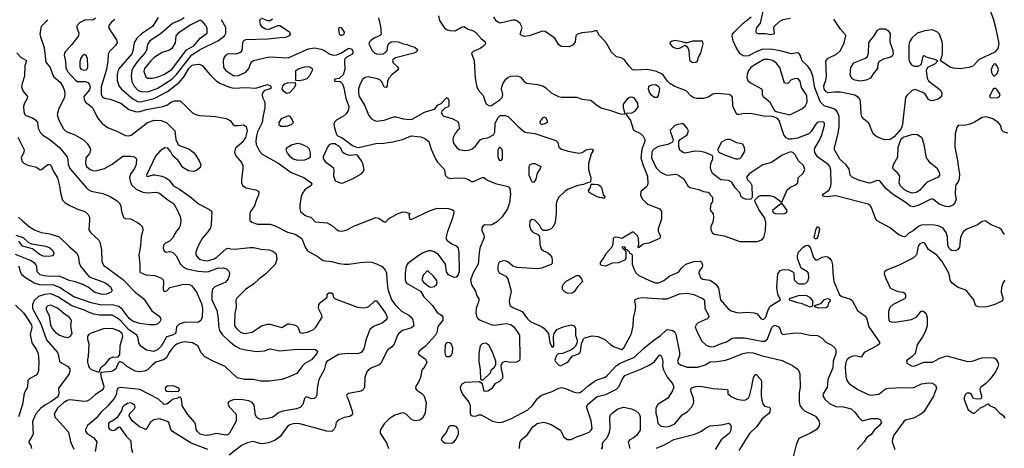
# Model space of a CAD drawing. Extents: x 1173029 to 1307123, y 522559 to 678521.
# Tile 402 of 623: x 1280440 to 1290715, y 574867 to 579335. Entities that reach past the tile are written whole.
import ezdxf

# ---------------------------------------------------------------- set-up
doc = ezdxf.new("R2010")
doc.units = 0

msp = doc.modelspace()

# ---------------------------------------------------------------- linework, layer by layer
at = {"layer": '0CON10XD'}
for points in [[(1288485, 579349), (1288405, 579332), (1288369, 579315), (1288312, 579265), (1288306, 579245), (1288314, 579196), (1288305, 579184), (1288275, 579176), (1288228, 579188), (1288145, 579187), (1288132, 579192), (1288126, 579206), (1288129, 579245), (1288171, 579299), (1288207, 579455)], [(1290571, 579425), (1290603, 579333), (1290624, 579255), (1290657, 579087), (1290647, 579035), (1290617, 578995), (1290451, 578919), (1290385, 578852), (1290344, 578836), (1290255, 578823), (1290185, 578829), (1290149, 578839), (1290048, 578905), (1290069, 578975), (1290070, 579075), (1290066, 579105), (1290040, 579185), (1290016, 579206), (1289965, 579229), (1289885, 579220), (1289804, 579195), (1289749, 579141), (1289725, 579105), (1289719, 579075), (1289720, 578925), (1289725, 578895), (1289745, 578865), (1289775, 578850), (1289811, 578849), (1289834, 578856), (1289850, 578875), (1289868, 578955), (1289875, 578962), (1289906, 578946), (1289988, 578925), (1290022, 578905), (1289993, 578875), (1289913, 578835), (1289901, 578805), (1289902, 578775), (1289911, 578725), (1289925, 578699), (1290046, 578605), (1290063, 578573), (1290060, 578535), (1290025, 578508), (1289975, 578491), (1289950, 578490), (1289923, 578503), (1289894, 578554), (1289866, 578576), (1289785, 578607), (1289755, 578598), (1289696, 578545), (1289683, 578525), (1289653, 578247), (1289645, 578215), (1289630, 578190), (1289566, 578114), (1289524, 578086), (1289465, 578084), (1289386, 578114), (1289348, 578145), (1289300, 578255), (1289249, 578299), (1289227, 578327), (1289220, 578355), (1289213, 578485), (1289206, 578506), (1289192, 578525), (1289155, 578547), (1289005, 578578), (1288945, 578581), (1288875, 578573), (1288855, 578583), (1288835, 578612), (1288833, 578645), (1288853, 578705), (1288860, 578745), (1288851, 578905), (1288876, 578935), (1288962, 578975), (1289005, 579015), (1289042, 579095), (1289061, 579165), (1289060, 579175), (1289005, 579235), (1288935, 579340)], [(1280733, 579335), (1280665, 579265), (1280651, 579185), (1280656, 579155), (1280696, 579046), (1280713, 578893), (1280757, 578835), (1280786, 578755), (1280798, 578738), (1280863, 578685), (1280893, 578633), (1280907, 578595), (1280910, 578555), (1280904, 578516), (1280850, 578410), (1280831, 578345), (1280847, 578287), (1280896, 578196), (1280925, 578171), (1281014, 578134), (1281105, 578082), (1281145, 578045), (1281176, 577996), (1281180, 577975), (1281169, 577941), (1281131, 577895), (1281127, 577835), (1281138, 577805), (1281174, 577775), (1281205, 577762), (1281235, 577761), (1281325, 577784), (1281405, 577828), (1281515, 577911), (1281595, 577914), (1281637, 577907), (1281659, 577885), (1281655, 577825), (1281639, 577785), (1281596, 577725), (1281585, 577695), (1281592, 577652), (1281606, 577615), (1281657, 577567), (1281725, 577537), (1281775, 577529), (1281865, 577537), (1281899, 577525), (1281974, 577464), (1282049, 577415), (1282088, 577345), (1282113, 577285), (1282122, 577245), (1282116, 577185), (1282106, 577164), (1282070, 577125), (1282070, 577115), (1282055, 577100), (1282041, 577065), (1282005, 577026), (1281961, 577005), (1281941, 576985), (1281938, 576955), (1281947, 576925), (1281965, 576913), (1282015, 576918), (1282045, 576905), (1282073, 576873), (1282118, 576785), (1282145, 576759), (1282185, 576739), (1282304, 576714), (1282385, 576707), (1282415, 576711), (1282505, 576745), (1282567, 576747), (1282598, 576738), (1282618, 576718), (1282628, 576695), (1282627, 576665), (1282617, 576633), (1282585, 576595), (1282515, 576569), (1282475, 576551), (1282453, 576525), (1282444, 576485), (1282446, 576415), (1282498, 576305), (1282510, 576225), (1282513, 576143), (1282525, 576095), (1282552, 576055), (1282625, 575983), (1282691, 575931), (1282738, 575908), (1282797, 575893), (1282914, 575876), (1282995, 575882), (1283055, 575904), (1283155, 575882), (1283335, 575899), (1283526, 575896), (1283549, 575879), (1283542, 575855), (1283485, 575791), (1283415, 575751), (1283392, 575728), (1283332, 575648), (1283235, 575605), (1283175, 575586), (1283045, 575567), (1282955, 575568), (1282875, 575585), (1282785, 575583), (1282711, 575601), (1282585, 575719), (1282465, 575771), (1282372, 575822), (1282334, 575864), (1282302, 575932), (1282245, 575968), (1282155, 575977), (1282092, 575958), (1282055, 575934), (1282028, 575905), (1282000, 575865), (1281976, 575814), (1281940, 575790), (1281860, 575765), (1281821, 575735), (1281775, 575686), (1281747, 575673), (1281685, 575664), (1281645, 575671), (1281555, 575724), (1281525, 575754), (1281485, 575772), (1281467, 575755), (1281442, 575695), (1281415, 575675), (1281395, 575667), (1281292, 575658), (1281282, 575648), (1281290, 575605), (1281319, 575515), (1281316, 575494), (1281305, 575476), (1281226, 575424), (1281168, 575372), (1281140, 575360), (1281115, 575354), (1280965, 575372), (1280935, 575365), (1280901, 575345), (1280835, 575285), (1280801, 575225), (1280810, 575190), (1280862, 575132), (1280950, 575035), (1280969, 574935), (1281005, 574857)], [(1281230, 579350), (1281205, 579331), (1281125, 579332), (1281065, 579301), (1281038, 579272), (1281036, 579255), (1281044, 579234), (1281059, 579195), (1281054, 579165), (1280985, 579075), (1280918, 579005), (1280907, 578985), (1280905, 578965), (1280918, 578898), (1280920, 578835), (1280939, 578795), (1281025, 578700), (1281045, 578691), (1281125, 578691), (1281150, 578680), (1281168, 578655), (1281174, 578635), (1281169, 578605), (1281110, 578535), (1281113, 578505), (1281126, 578476), (1281195, 578422), (1281255, 578310), (1281297, 578255), (1281355, 578211), (1281453, 578173), (1281545, 578127), (1281575, 578123), (1281605, 578131), (1281725, 578225)], [(1281433, 579337), (1281394, 579305), (1281372, 579275), (1281368, 579255), (1281388, 579218), (1281450, 579125), (1281459, 579095), (1281441, 579065), (1281377, 579005), (1281363, 578975), (1281361, 578905), (1281346, 578815), (1281289, 578635), (1281290, 578555), (1281305, 578530), (1281325, 578518), (1281385, 578506), (1281494, 578465), (1281579, 578399), (1281655, 578376), (1281695, 578378), (1281765, 578398), (1281935, 578429), (1281975, 578444), (1282025, 578477), (1282055, 578488), (1282115, 578490), (1282184, 578424), (1282244, 578365), (1282277, 578345), (1282315, 578336), (1282485, 578325), (1282595, 578305), (1282635, 578285), (1282665, 578245), (1282683, 578233), (1282715, 578231), (1282775, 578239), (1282805, 578222), (1282815, 578175), (1282795, 578107), (1282761, 578055), (1282692, 577995), (1282680, 577955), (1282694, 577915), (1282753, 577845), (1282768, 577815), (1282770, 577785), (1282756, 577665), (1282756, 577635), (1282765, 577608), (1282805, 577581), (1282905, 577562), (1282928, 577548), (1282936, 577536), (1282933, 577505), (1282911, 577459), (1282891, 577395), (1282847, 577335), (1282840, 577315), (1282843, 577243), (1282863, 577223), (1282922, 577202), (1283055, 577202), (1283107, 577187), (1283235, 577119), (1283315, 577101), (1283383, 577053), (1283415, 576972), (1283445, 576924), (1283555, 576862), (1283606, 576826), (1283695, 576815), (1283773, 576793), (1283825, 576786), (1283875, 576785), (1283992, 576805), (1284075, 576811), (1284115, 576806), (1284165, 576789), (1284221, 576761), (1284255, 576725), (1284268, 576695), (1284270, 576625), (1284283, 576525), (1284319, 576415), (1284365, 576355), (1284425, 576295), (1284502, 576255), (1284526, 576235), (1284544, 576205), (1284552, 576145), (1284527, 576123), (1284435, 576095), (1284397, 576065), (1284383, 576045), (1284347, 575953), (1284325, 575926), (1284275, 575887), (1284209, 575751), (1284193, 575737), (1284115, 575705), (1284080, 575685), (1284061, 575665), (1284041, 575605), (1284038, 575505), (1284025, 575477), (1284005, 575464), (1283870, 575440), (1283854, 575426), (1283852, 575415), (1283868, 575378), (1283909, 575255), (1283914, 575225), (1283910, 575215), (1283885, 575198), (1283825, 575188), (1283765, 575162), (1283744, 575135), (1283736, 575095), (1283722, 575068), (1283696, 575044), (1283645, 575046), (1283365, 575122), (1283303, 575127), (1283259, 575111), (1283230, 575090), (1283158, 574992), (1283105, 574951), (1283035, 574925), (1282975, 574914), (1282945, 574916), (1282875, 574937), (1282815, 574925), (1282755, 574895), (1282625, 574794)], [(1281885, 579357), (1281826, 579265), (1281711, 579189), (1281665, 579145), (1281634, 579096), (1281622, 579008), (1281610, 578980), (1281472, 578818), (1281459, 578765), (1281457, 578705), (1281476, 578645), (1281501, 578611), (1281620, 578510), (1281675, 578480), (1281715, 578482), (1281845, 578515), (1281984, 578586), (1282107, 578683), (1282157, 578743), (1282205, 578827), (1282235, 578856), (1282255, 578866), (1282315, 578871), (1282345, 578857), (1282423, 578765), (1282495, 578695), (1282535, 578669), (1282631, 578631), (1282675, 578622), (1282795, 578628), (1282905, 578620), (1283025, 578660), (1283057, 578645), (1283065, 578622), (1283055, 578614), (1282994, 578596), (1282976, 578575), (1282969, 578555), (1282974, 578525), (1282997, 578475), (1282998, 578415), (1282980, 578335), (1282972, 578265), (1282922, 578165), (1282910, 578125), (1282903, 578073), (1282907, 578035), (1282943, 577965), (1282972, 577932), (1283145, 577837), (1283273, 577743)], [(1282156, 579355), (1282124, 579334), (1282036, 579294), (1281907, 579183), (1281798, 579115), (1281773, 579077), (1281764, 579016), (1281754, 578995), (1281666, 578895), (1281625, 578836), (1281612, 578805), (1281603, 578745), (1281612, 578692), (1281635, 578642), (1281675, 578596), (1281706, 578586), (1281775, 578583)], [(1281825, 578724), (1281875, 578735), (1281945, 578764), (1282026, 578815), (1282180, 579020), (1282258, 579062), (1282325, 579143), (1282395, 579195), (1282397, 579245), (1282384, 579275), (1282345, 579319), (1282325, 579329), (1282315, 579327), (1282225, 579283), (1282093, 579195), (1282068, 579165), (1282063, 579095), (1282027, 579033), (1282002, 579018), (1281928, 578992), (1281845, 578941), (1281807, 578905), (1281744, 578826), (1281736, 578794), (1281755, 578741), (1281775, 578725), (1281825, 578724)], [(1281775, 578583), (1281875, 578619), (1282026, 578714), (1282078, 578762), (1282235, 578968), (1282325, 579025), (1282515, 579117), (1282577, 579165), (1282592, 579195), (1282590, 579255), (1282545, 579335)], [(1282953, 579345), (1282943, 579327), (1282949, 579285), (1282965, 579264), (1283005, 579240), (1283045, 579237), (1283135, 579274), (1283155, 579274), (1283246, 579216), (1283257, 579205), (1283263, 579185), (1283251, 579165), (1283215, 579151), (1283155, 579145)], [(1283079, 579341), (1283055, 579324), (1283025, 579324), (1282965, 579351)], [(1284185, 579355), (1284206, 579265), (1284211, 579185), (1284196, 579165), (1284145, 579145), (1284107, 579123), (1284090, 579105), (1284085, 579085), (1284118, 579015), (1284145, 578987), (1284175, 578975), (1284232, 578978), (1284258, 578992), (1284274, 579015), (1284281, 579065), (1284290, 579085), (1284315, 579104), (1284341, 579109), (1284390, 579105), (1284445, 579082), (1284485, 579076), (1284515, 579061), (1284565, 579050), (1284592, 579025), (1284580, 579000), (1284552, 578985), (1284363, 578937), (1284333, 578917), (1284330, 578905), (1284338, 578885), (1284384, 578845), (1284392, 578825), (1284380, 578805), (1284325, 578761), (1284293, 578725), (1284279, 578695), (1284274, 578646), (1284265, 578627), (1284245, 578632), (1284218, 578688), (1284198, 578708), (1284175, 578718), (1284075, 578741), (1284045, 578732), (1284019, 578711), (1283992, 578665), (1283977, 578613)], [(1284810, 579375), (1284822, 579325), (1284871, 579255), (1284895, 579234), (1284928, 579222), (1284985, 579219), (1285043, 579255), (1285075, 579264), (1285119, 579235), (1285165, 579221), (1285195, 579205), (1285255, 579139), (1285299, 579105), (1285302, 579085), (1285269, 579051), (1285245, 579033), (1285171, 579005), (1285156, 578985), (1285181, 578905), (1285194, 578724), (1285211, 578635), (1285225, 578604), (1285275, 578545), (1285298, 578478), (1285312, 578455), (1285335, 578439), (1285355, 578438), (1285452, 578498), (1285475, 578525), (1285482, 578555), (1285468, 578615), (1285470, 578635), (1285487, 578675), (1285514, 578715), (1285535, 578732), (1285565, 578745), (1285635, 578748), (1285665, 578735), (1285705, 578690), (1285732, 578672), (1285845, 578659), (1285905, 578643), (1285932, 578625), (1285985, 578572), (1286063, 578533), (1286095, 578527), (1286255, 578526), (1286307, 578507), (1286396, 578496), (1286415, 578487), (1286461, 578445), (1286515, 578414), (1286610, 578390), (1286675, 578364)], [(1290716, 577096), (1290684, 577145), (1290665, 577163), (1290578, 577198), (1290515, 577239), (1290485, 577233), (1290435, 577198), (1290325, 577153), (1290286, 577125), (1290256, 577065), (1290247, 576963), (1290231, 576939), (1290205, 576924), (1290165, 576929), (1290141, 576951), (1290126, 576985), (1290121, 577071), (1290108, 577115), (1290074, 577164), (1290025, 577186), (1289985, 577193), (1289885, 577198), (1289848, 577192), (1289820, 577180), (1289762, 577135), (1289719, 577111), (1289685, 577076), (1289675, 577071), (1289655, 577074), (1289605, 577098), (1289525, 577165), (1289387, 577237), (1289372, 577262), (1289329, 577379), (1289315, 577398), (1289295, 577412), (1288955, 577499), (1288855, 577490), (1288820, 577495), (1288818, 577505), (1288823, 577515), (1288885, 577558), (1288902, 577588), (1288909, 577625), (1288903, 577765), (1288893, 577803), (1288878, 577825), (1288766, 577906), (1288739, 577949), (1288733, 577975), (1288736, 577995), (1288785, 578079), (1288810, 578135), (1288839, 578235), (1288839, 578255), (1288827, 578267), (1288785, 578271), (1288763, 578265), (1288745, 578244), (1288701, 578169), (1288674, 578145), (1288555, 578099), (1288495, 578090), (1288465, 578091), (1288438, 578105), (1288415, 578135), (1288364, 578284), (1288345, 578309), (1288296, 578326), (1288205, 578331), (1288085, 578352), (1288015, 578356), (1287945, 578345), (1287928, 578348), (1287915, 578360), (1287881, 578435), (1287877, 578527), (1287866, 578545), (1287845, 578555), (1287715, 578566), (1287673, 578557), (1287625, 578529), (1287575, 578514), (1287505, 578513), (1287475, 578520), (1287445, 578541), (1287394, 578595), (1287275, 578640), (1287225, 578670), (1287200, 578695), (1287152, 578762), (1287085, 578794), (1286995, 578815), (1286855, 578809), (1286835, 578814), (1286800, 578850), (1286749, 578919), (1286717, 578937), (1286667, 578947), (1286616, 578995), (1286555, 579101), (1286486, 579175), (1286468, 579205), (1286465, 579220), (1286445, 579220), (1286412, 579208), (1286305, 579197), (1286261, 579185), (1286242, 579165), (1286238, 579105), (1286215, 579074), (1286175, 579053), (1286094, 579054), (1286065, 579073), (1286023, 579143), (1285925, 579211), (1285894, 579214), (1285758, 579165), (1285705, 579159), (1285673, 579173), (1285664, 579184), (1285682, 579255), (1285661, 579295), (1285635, 579321), (1285615, 579329), (1285585, 579329), (1285455, 579300), (1285435, 579305), (1285413, 579323), (1285389, 579365)], [(1290753, 578153), (1290705, 578167), (1290688, 578185), (1290674, 578235), (1290650, 578265), (1290595, 578301), (1290525, 578323), (1290485, 578314), (1290405, 578266), (1290355, 578246), (1290315, 578236), (1290235, 578232), (1290218, 578212), (1290203, 578145), (1290200, 578005), (1290228, 577868), (1290241, 577765), (1290247, 577725), (1290244, 577675), (1290234, 577646), (1290210, 577615), (1290204, 577595), (1290202, 577518), (1290211, 577465), (1290199, 577425), (1290178, 577402), (1290137, 577383), (1290105, 577386), (1290035, 577412), (1289975, 577462), (1289955, 577466), (1289815, 577397), (1289765, 577383), (1289732, 577392), (1289691, 577425), (1289555, 577512), (1289480, 577575), (1289415, 577656), (1289385, 577660), (1289325, 577633), (1289305, 577632), (1289195, 577663), (1289130, 577690), (1289108, 577715), (1289097, 577777), (1289065, 577822), (1289000, 577880), (1288939, 577985), (1288978, 578135), (1288992, 578215), (1288992, 578325), (1288979, 578365), (1288963, 578385), (1288935, 578405), (1288835, 578436), (1288796, 578476), (1288737, 578625), (1288718, 578745), (1288695, 578805), (1288665, 578849), (1288604, 578905), (1288584, 578965), (1288570, 578985), (1288555, 578991), (1288495, 578979), (1288375, 579010), (1288297, 579023), (1288195, 579027), (1288133, 579005), (1288045, 578958), (1288015, 578953), (1287988, 578958), (1287959, 578979), (1287916, 579045), (1287887, 579115), (1287875, 579165), (1287878, 579185), (1287895, 579205), (1287986, 579294), (1288073, 579365)], [(1283805, 579172), (1283826, 579185), (1283828, 579205), (1283802, 579245), (1283775, 579252), (1283767, 579235), (1283775, 579188), (1283787, 579175), (1283805, 579172)], [(1289215, 578695), (1289155, 578705), (1289128, 578718), (1289108, 578755), (1289113, 578837), (1289146, 578884), (1289266, 578934), (1289288, 578952), (1289299, 578985), (1289302, 579095), (1289321, 579125), (1289357, 579165), (1289393, 579227), (1289415, 579240), (1289475, 579239), (1289497, 579227), (1289522, 579192), (1289521, 579105), (1289550, 579015), (1289555, 578975), (1289545, 578955), (1289527, 578943), (1289455, 578923), (1289410, 578900), (1289396, 578875), (1289393, 578825), (1289348, 578772), (1289320, 578725), (1289275, 578703), (1289215, 578695)], [(1283155, 579145), (1283029, 579131), (1282795, 579126), (1282775, 579115), (1282765, 579095), (1282757, 579015), (1282745, 578994), (1282695, 578977), (1282615, 578980), (1282595, 578970), (1282575, 578943), (1282563, 578905), (1282567, 578835), (1282592, 578805), (1282675, 578750), (1282725, 578754), (1282801, 578789), (1282830, 578825), (1282855, 578891), (1282881, 578909), (1283045, 578949), (1283243, 578937), (1283455, 579030), (1283515, 579043), (1283585, 579029), (1283615, 579016), (1283675, 578975), (1283715, 578965), (1283745, 578969), (1283793, 578987), (1283875, 579038), (1283905, 579028), (1283918, 579005), (1283916, 578985), (1283908, 578975), (1283848, 578942), (1283834, 578926), (1283829, 578905), (1283834, 578815), (1283815, 578761), (1283775, 578721), (1283730, 578715), (1283720, 578705), (1283730, 578695), (1283785, 578690), (1283810, 578665), (1283824, 578625), (1283842, 578512), (1283876, 578435), (1283872, 578395), (1283847, 578353), (1283829, 578335), (1283748, 578292), (1283729, 578271), (1283718, 578248), (1283720, 578220), (1283745, 578137), (1283765, 578120), (1283803, 578107), (1283914, 578024), (1283945, 578008), (1283974, 578004), (1284155, 578043), (1284235, 578047), (1284335, 578063), (1284434, 578086), (1284525, 578123), (1284625, 578115), (1284668, 578098), (1284711, 578065), (1284734, 577985), (1284778, 577885), (1284799, 577849), (1284873, 577775), (1284880, 577715), (1284905, 577689), (1284935, 577681), (1284995, 577687), (1285084, 577684), (1285125, 577670), (1285155, 577650), (1285175, 577648), (1285265, 577690), (1285285, 577689), (1285323, 577663), (1285405, 577628), (1285538, 577595), (1285556, 577575), (1285561, 577515), (1285550, 577425), (1285531, 577365), (1285475, 577281), (1285427, 577233), (1285375, 577201), (1285354, 577194), (1285295, 577198), (1285275, 577186), (1285263, 577165), (1285261, 577135), (1285283, 577095), (1285287, 577065), (1285243, 576955), (1285234, 576905), (1285225, 576785), (1285172, 576698), (1285144, 576625), (1285155, 576571), (1285196, 576505), (1285211, 576455), (1285230, 576425), (1285230, 576405), (1285204, 576325), (1285199, 576275), (1285206, 576245), (1285217, 576225), (1285245, 576203), (1285366, 576154), (1285395, 576152), (1285515, 576169), (1285565, 576157), (1285598, 576135), (1285656, 576045), (1285660, 575805), (1285655, 575784), (1285625, 575766), (1285565, 575760), (1285505, 575772), (1285472, 575758), (1285470, 575745), (1285460, 575735), (1285464, 575695), (1285480, 575635), (1285477, 575595), (1285447, 575565), (1285400, 575540), (1285365, 575486), (1285325, 575463), (1285305, 575458), (1285292, 575462), (1285283, 575473), (1285268, 575538), (1285235, 575560), (1285085, 575554), (1285055, 575535), (1285037, 575505), (1285041, 575481), (1285061, 575431), (1285128, 575348), (1285142, 575312), (1285141, 575235), (1285147, 575217), (1285161, 575205), (1285195, 575202), (1285235, 575216), (1285255, 575216), (1285375, 575149), (1285435, 575135), (1285475, 575140), (1285565, 575174), (1285743, 575267), (1285792, 575315), (1285844, 575385), (1285885, 575420), (1285995, 575458), (1286065, 575493), (1286095, 575501), (1286135, 575491), (1286225, 575453), (1286265, 575446), (1286285, 575449), (1286313, 575465), (1286371, 575519), (1286435, 575565), (1286465, 575582), (1286550, 575610), (1286575, 575628), (1286668, 575732), (1286705, 575754), (1286855, 575817), (1286955, 575915), (1287067, 576003), (1287128, 576042), (1287185, 576097), (1287205, 576107), (1287255, 576094), (1287275, 576079), (1287287, 576057), (1287326, 575865), (1287325, 575835), (1287306, 575775), (1287313, 575755), (1287335, 575737), (1287405, 575714), (1287515, 575714), (1287593, 575737), (1287645, 575768), (1287715, 575772), (1287805, 575787), (1287858, 575802), (1287985, 575855), (1288040, 575865), (1288095, 575864), (1288176, 575836), (1288395, 575781), (1288505, 575731), (1288565, 575687), (1288580, 575645), (1288586, 575505), (1288573, 575445), (1288573, 575355), (1288582, 575315), (1288601, 575285), (1288629, 575259), (1288743, 575203), (1288779, 575155), (1288786, 575125), (1288778, 575095), (1288750, 575060), (1288685, 575022), (1288571, 574969), (1288542, 574905), (1288513, 574777)], [(1287465, 578887), (1287495, 578891), (1287512, 578905), (1287524, 578946), (1287549, 578985), (1287574, 579084), (1287565, 579110), (1287465, 579110), (1287405, 579092), (1287385, 579092), (1287352, 579105), (1287275, 579117), (1287242, 579108), (1287226, 579095), (1287232, 579075), (1287253, 579053), (1287295, 579033), (1287325, 579038), (1287385, 579068), (1287399, 579059), (1287416, 579036), (1287423, 579013), (1287428, 578925), (1287434, 578905), (1287465, 578887)], [(1280411, 578991), (1280455, 578940), (1280504, 578914), (1280511, 578905), (1280495, 578855), (1280489, 578745), (1280465, 578670), (1280460, 578635), (1280472, 578592), (1280521, 578535), (1280519, 578515), (1280489, 578465), (1280479, 578435), (1280484, 578375), (1280494, 578345), (1280505, 578336), (1280575, 578312), (1280609, 578289), (1280625, 578265), (1280633, 578205), (1280656, 578155), (1280681, 578131), (1280753, 578085), (1280855, 578003), (1280934, 577904), (1280944, 577875), (1280946, 577824), (1280962, 577785), (1281135, 577586), (1281156, 577565), (1281185, 577549), (1281306, 577524), (1281385, 577491), (1281456, 577446), (1281477, 577425), (1281496, 577395), (1281504, 577335), (1281522, 577275), (1281544, 577264), (1281595, 577259), (1281671, 577221), (1281695, 577205), (1281721, 577175), (1281726, 577136), (1281707, 577075), (1281702, 576975), (1281683, 576885), (1281695, 576785), (1281694, 576704), (1281755, 576676), (1281850, 576670), (1281920, 576640), (1281936, 576625), (1281940, 576605), (1281936, 576525), (1281944, 576505), (1281955, 576500), (1281975, 576510), (1282007, 576543), (1282135, 576573), (1282185, 576578), (1282213, 576573), (1282235, 576562), (1282284, 576495)], [(1281115, 578808), (1281135, 578814), (1281146, 578825), (1281150, 578845), (1281146, 578935), (1281135, 578957), (1281115, 578971), (1281095, 578961), (1281075, 578928), (1281068, 578895), (1281067, 578845), (1281074, 578825), (1281088, 578815), (1281115, 578808)], [(1288475, 578342), (1288602, 578405), (1288638, 578432), (1288657, 578475), (1288655, 578545), (1288598, 578628), (1288583, 578695), (1288565, 578719), (1288545, 578723), (1288521, 578719), (1288487, 578703), (1288455, 578670), (1288422, 578672), (1288374, 578835), (1288335, 578885), (1288295, 578910), (1288255, 578920), (1288205, 578920), (1288093, 578855), (1288068, 578835), (1288045, 578805), (1288031, 578765), (1288027, 578735), (1288040, 578700), (1288066, 578676), (1288180, 578615), (1288187, 578597), (1288189, 578555), (1288197, 578535), (1288263, 578483), (1288303, 578413), (1288318, 578388), (1288335, 578377), (1288475, 578342)], [(1290615, 578751), (1290639, 578775), (1290654, 578815), (1290642, 578852), (1290625, 578873), (1290615, 578876), (1290605, 578873), (1290595, 578859), (1290578, 578815), (1290581, 578785), (1290591, 578765), (1290605, 578751), (1290615, 578751)], [(1283355, 578698), (1283322, 578702), (1283323, 578805), (1283353, 578825), (1283415, 578843), (1283456, 578846), (1283478, 578838), (1283491, 578825), (1283494, 578814), (1283465, 578750), (1283435, 578720), (1283395, 578704), (1283355, 578698)], [(1283225, 578567), (1283198, 578585), (1283180, 578615), (1283187, 578643), (1283208, 578665), (1283235, 578678), (1283315, 578680), (1283317, 578655), (1283306, 578625), (1283255, 578571), (1283225, 578567)], [(1283977, 578613), (1283975, 578565), (1283981, 578535), (1284039, 578445), (1284083, 578335), (1284113, 578303), (1284137, 578287), (1284165, 578278), (1284245, 578287), (1284346, 578324), (1284365, 578324), (1284445, 578302), (1284515, 578295), (1284535, 578298), (1284665, 578371), (1284766, 578404), (1284778, 578412), (1284800, 578445), (1284838, 578462), (1284895, 578520), (1284905, 578520), (1284918, 578495), (1284918, 578435), (1284910, 578425), (1284875, 578412), (1284848, 578385), (1284838, 578365), (1284847, 578345), (1284865, 578330), (1284952, 578305), (1285005, 578276), (1285019, 578255), (1285030, 578195), (1285015, 578190), (1284985, 578150), (1284963, 578107), (1284961, 578085), (1284962, 578065), (1284972, 578042), (1284998, 578005), (1285025, 577983), (1285085, 577970), (1285128, 577975), (1285162, 577988), (1285195, 578016), (1285245, 578082), (1285275, 578096), (1285325, 578104), (1285386, 578134), (1285397, 578163), (1285403, 578255), (1285433, 578317), (1285455, 578336), (1285505, 578338), (1285536, 578326), (1285637, 578225), (1285711, 578161), (1285815, 578149), (1286035, 578074), (1286056, 578055), (1286066, 578005), (1286093, 577985), (1286165, 577963), (1286275, 577945), (1286308, 577952), (1286351, 577979), (1286395, 577990), (1286415, 577986), (1286427, 577975), (1286402, 577935), (1286376, 577835), (1286377, 577775), (1286401, 577685), (1286398, 577642), (1286365, 577636), (1286324, 577616), (1286265, 577606), (1286165, 577567), (1286128, 577545), (1286065, 577485), (1286049, 577455), (1286039, 577415), (1286039, 577315), (1286027, 577225), (1286015, 577187), (1285985, 577154), (1285945, 577137), (1285905, 577137), (1285885, 577152), (1285864, 577194), (1285814, 577244), (1285785, 577252), (1285762, 577235), (1285760, 577185), (1285775, 577144), (1285795, 577121), (1285847, 577097), (1285864, 577075), (1285868, 576995), (1285881, 576945), (1285905, 576926), (1285949, 576909), (1285977, 576885), (1285993, 576855), (1285996, 576825), (1285998, 576795), (1285987, 576783), (1285886, 576744), (1285845, 576738), (1285631, 576751), (1285586, 576766), (1285535, 576812), (1285505, 576820), (1285475, 576818), (1285445, 576809), (1285435, 576793), (1285428, 576765), (1285428, 576725), (1285444, 576695), (1285513, 576663), (1285535, 576633), (1285568, 576505), (1285548, 576405), (1285556, 576355), (1285587, 576335), (1285683, 576293), (1285738, 576218), (1285775, 576184), (1285885, 576138), (1285910, 576120), (1285957, 576065), (1285971, 575965), (1285995, 575922), (1286006, 575924), (1286013, 575937), (1286012, 576035), (1286019, 576065), (1286044, 576106), (1286112, 576135), (1286195, 576156), (1286225, 576143), (1286239, 576119), (1286240, 576045), (1286256, 575995), (1286257, 575975), (1286239, 575931), (1286220, 575910), (1286190, 575890), (1286105, 575857), (1286058, 575852), (1286042, 575835), (1286026, 575785), (1286029, 575775), (1286067, 575735), (1286085, 575728), (1286161, 575765), (1286204, 575826), (1286265, 575848), (1286285, 575861), (1286292, 575875), (1286304, 575956), (1286325, 576010), (1286335, 576018), (1286415, 576041), (1286475, 576033), (1286545, 576001), (1286605, 575950), (1286645, 575926), (1286725, 575896), (1286746, 575914), (1286810, 576035), (1286826, 576065), (1286843, 576145), (1286846, 576225), (1286864, 576296), (1286869, 576345), (1286859, 576405), (1286863, 576417), (1286897, 576433), (1286935, 576440), (1287145, 576425), (1287195, 576427), (1287325, 576478), (1287405, 576485), (1287475, 576470), (1287571, 576425), (1287586, 576405), (1287591, 576325), (1287629, 576255), (1287631, 576235), (1287615, 576218), (1287519, 576175), (1287498, 576155), (1287489, 576135), (1287509, 576079), (1287560, 575985), (1287605, 575942), (1287645, 575925), (1287691, 575929), (1287744, 575954), (1287815, 575976), (1287874, 576016), (1287900, 576020), (1288005, 576018), (1288185, 575984), (1288215, 575985), (1288242, 576008), (1288288, 576125), (1288305, 576143), (1288325, 576150), (1288358, 576135), (1288371, 576115), (1288385, 576070), (1288405, 576052), (1288445, 576061), (1288545, 576070), (1288595, 576067), (1288685, 576047), (1288765, 576043), (1288815, 576014), (1288853, 575975), (1288915, 575942), (1288945, 575915), (1288956, 575895), (1288955, 575855), (1288929, 575775), (1288926, 575705), (1288874, 575585), (1288869, 575531), (1288865, 575503), (1288824, 575436), (1288820, 575415), (1288841, 575381), (1288891, 575335), (1288955, 575302), (1289035, 575299), (1289115, 575279), (1289154, 575245), (1289195, 575190), (1289230, 575155), (1289325, 575178), (1289395, 575178), (1289424, 575164), (1289432, 575135), (1289414, 575105), (1289360, 575060), (1289325, 575012), (1289277, 574975), (1289254, 574935), (1289181, 574855)], [(1287095, 578529), (1287107, 578543), (1287118, 578595), (1287119, 578615), (1287110, 578635), (1287075, 578655), (1287036, 578654), (1287015, 578645), (1287003, 578635), (1286997, 578615), (1287012, 578572), (1287025, 578556), (1287065, 578529), (1287095, 578529)], [(1290575, 578522), (1290645, 578524), (1290665, 578538), (1290672, 578555), (1290636, 578606), (1290625, 578618), (1290613, 578617), (1290594, 578606), (1290560, 578535), (1290575, 578522)], [(1286675, 578364), (1286725, 578350), (1286760, 578355), (1286741, 578415), (1286742, 578455), (1286785, 578514), (1286805, 578528), (1286825, 578532), (1286845, 578524), (1286888, 578465), (1286891, 578425), (1286855, 578379), (1286825, 578360), (1286772, 578358), (1286770, 578345), (1286814, 578285), (1286847, 578185), (1286919, 578149), (1286945, 578120), (1286964, 578085), (1286964, 578065), (1286934, 577985), (1286923, 577895), (1286941, 577825), (1286992, 577705), (1286996, 577625), (1286983, 577597), (1286923, 577545), (1286918, 577505), (1286936, 577466), (1286976, 577426), (1286995, 577411), (1287065, 577385), (1287121, 577365), (1287139, 577335), (1287138, 577255), (1287104, 577154), (1287104, 577134), (1287126, 577075), (1287118, 577055), (1287005, 577004), (1286946, 576994), (1286905, 576960), (1286895, 576960), (1286890, 576975), (1286900, 576985), (1286897, 577057), (1286885, 577087), (1286845, 577120), (1286835, 577120), (1286725, 577053), (1286675, 577067), (1286645, 577066), (1286632, 577055), (1286628, 576995), (1286619, 576965), (1286558, 576895), (1286536, 576855), (1286496, 576805), (1286497, 576785), (1286508, 576775), (1286555, 576770), (1286625, 576802), (1286690, 576805), (1286758, 576832), (1286770, 576845), (1286770, 576915), (1286760, 576925), (1286760, 576940), (1286745, 576940), (1286730, 576955), (1286732, 576968), (1286745, 576970), (1286760, 576955), (1286760, 576940), (1286775, 576940), (1286800, 576915), (1286802, 576902), (1286818, 576898), (1286830, 576885), (1286830, 576785), (1286848, 576738), (1286869, 576695), (1286900, 576670), (1287012, 576615), (1287075, 576593), (1287105, 576593), (1287161, 576615), (1287225, 576665), (1287316, 576704), (1287345, 576746), (1287390, 576785), (1287475, 576814), (1287545, 576817), (1287556, 576806), (1287566, 576775), (1287561, 576755), (1287531, 576715), (1287526, 576695), (1287545, 576648), (1287565, 576629), (1287645, 576619), (1287705, 576579), (1287734, 576535), (1287753, 576415), (1287835, 576318), (1287865, 576299), (1287935, 576278), (1288035, 576285), (1288105, 576280), (1288135, 576270), (1288175, 576222), (1288195, 576211), (1288205, 576213), (1288226, 576235), (1288251, 576309), (1288272, 576348), (1288379, 576415), (1288350, 576475), (1288342, 576545), (1288352, 576685), (1288375, 576719), (1288395, 576729), (1288425, 576732), (1288466, 576726), (1288508, 576708), (1288518, 576695), (1288523, 576625), (1288555, 576590), (1288575, 576583), (1288625, 576583), (1288645, 576590), (1288665, 576608), (1288676, 576645), (1288672, 576692), (1288662, 576705), (1288594, 576744), (1288556, 576844), (1288556, 576876), (1288567, 576913), (1288615, 576964), (1288645, 576981), (1288665, 576983), (1288675, 576978), (1288692, 576952), (1288725, 576856), (1288745, 576833), (1288765, 576831), (1288815, 576859), (1288845, 576868), (1288872, 576862), (1288893, 576845), (1288910, 576820), (1288921, 576781), (1288924, 576695), (1288935, 576605), (1288996, 576466), (1289018, 576448), (1289104, 576424), (1289127, 576407), (1289184, 576304), (1289258, 576248), (1289276, 576226), (1289302, 576135), (1289414, 575975), (1289411, 575955), (1289392, 575938), (1289254, 575865), (1289225, 575820), (1289215, 575818), (1289165, 575831), (1289135, 575828), (1289105, 575817), (1289075, 575793), (1289060, 575765), (1289055, 575715), (1289062, 575615), (1289076, 575566), (1289101, 575541), (1289185, 575480), (1289295, 575429), (1289328, 575422), (1289405, 575431), (1289474, 575486), (1289506, 575494), (1289655, 575502), (1289765, 575498), (1289850, 575540), (1289925, 575550), (1289966, 575546), (1289996, 575526), (1290007, 575495), (1289975, 575411), (1289874, 575246), (1289835, 575216), (1289767, 575183), (1289685, 575162), (1289665, 575148), (1289562, 575005), (1289547, 574965), (1289544, 574936), (1289574, 574855)], [(1281725, 578225), (1281775, 578265), (1281845, 578287), (1281915, 578285), (1281975, 578261), (1282059, 578175), (1282071, 578085), (1282094, 578034), (1282115, 578021), (1282205, 577989), (1282251, 577955), (1282276, 577926), (1282314, 577865), (1282329, 577825), (1282325, 577793), (1282285, 577762), (1282255, 577754), (1282201, 577761), (1282144, 577795), (1282095, 577866), (1282038, 577915), (1282017, 577957), (1281986, 577996), (1281955, 578000), (1281905, 577969), (1281858, 577912), (1281764, 577716), (1281768, 577705), (1281775, 577702), (1281832, 577718), (1281855, 577718), (1281925, 577705), (1281965, 577688), (1281995, 577664), (1282045, 577602), (1282109, 577569), (1282230, 577480), (1282305, 577415), (1282421, 577355), (1282444, 577335), (1282439, 577195), (1282432, 577165), (1282405, 577125), (1282343, 577055), (1282305, 576985), (1282279, 576915), (1282279, 576885), (1282302, 576852), (1282325, 576837), (1282355, 576829), (1282395, 576823), (1282425, 576828), (1282468, 576842), (1282499, 576861), (1282595, 576947), (1282615, 576952), (1282642, 576948), (1282685, 576943), (1282845, 576960), (1282885, 576960), (1282955, 576943), (1283045, 576937), (1283081, 576921), (1283116, 576895), (1283122, 576835), (1283105, 576784), (1283010, 576685), (1282935, 576630), (1282885, 576583), (1282795, 576521), (1282705, 576431), (1282697, 576413), (1282700, 576340), (1282684, 576276), (1282681, 576155), (1282687, 576135), (1282705, 576111), (1282749, 576075), (1282785, 576063), (1282865, 576077), (1282965, 576144), (1283025, 576162), (1283055, 576162), (1283125, 576139), (1283174, 576126), (1283237, 576163), (1283255, 576166), (1283305, 576154), (1283327, 576145), (1283345, 576127), (1283362, 576075), (1283388, 576068), (1283445, 576078), (1283505, 576105), (1283531, 576129), (1283598, 576235), (1283594, 576255), (1283558, 576325), (1283563, 576365), (1283587, 576393), (1283648, 576442), (1283650, 576475), (1283665, 576488), (1283695, 576488), (1283708, 576478), (1283710, 576445), (1283732, 576425), (1283965, 576340), (1284035, 576332), (1284065, 576337), (1284085, 576347), (1284145, 576403), (1284165, 576403), (1284258, 576275), (1284272, 576245), (1284274, 576225), (1284265, 576205), (1284221, 576171), (1284133, 576137), (1284093, 576107), (1284051, 575995), (1284031, 575905), (1284005, 575865), (1283965, 575851), (1283865, 575855), (1283766, 575844), (1283645, 575772), (1283634, 575755), (1283616, 575685), (1283562, 575585), (1283545, 575495), (1283542, 575425), (1283533, 575405), (1283515, 575386), (1283485, 575382), (1283435, 575403), (1283425, 575400), (1283411, 575385), (1283396, 575325), (1283366, 575294), (1283330, 575280), (1283185, 575255), (1283145, 575239), (1283103, 575207), (1283075, 575190), (1283045, 575182), (1282955, 575169), (1282935, 575174), (1282915, 575187), (1282901, 575211), (1282887, 575317), (1282867, 575345), (1282831, 575361), (1282747, 575377), (1282667, 575373), (1282620, 575350), (1282613, 575327), (1282628, 575295), (1282694, 575225), (1282700, 575205), (1282700, 575150), (1282629, 575025), (1282615, 575012), (1282595, 575004), (1282495, 575022), (1282405, 575002), (1282365, 575004), (1282324, 575014), (1282292, 575045), (1282282, 575065), (1282278, 575105), (1282268, 575135), (1282192, 575222), (1282145, 575295), (1282137, 575315), (1282128, 575385), (1282115, 575402), (1282105, 575402), (1282080, 575385), (1282040, 575380), (1282007, 575353), (1281975, 575326), (1281947, 575325), (1281888, 575378), (1281695, 575481), (1281495, 575502), (1281465, 575494), (1281457, 575483), (1281447, 575425), (1281425, 575385), (1281355, 575305), (1281289, 575245), (1281239, 575181), (1281146, 575105), (1281126, 575065), (1281128, 575045), (1281140, 575025), (1281215, 574976), (1281244, 574935), (1281228, 574835)], [(1283165, 578224), (1283225, 578225), (1283277, 578243), (1283297, 578265), (1283285, 578296), (1283265, 578321), (1283245, 578332), (1283170, 578300), (1283143, 578265), (1283145, 578243), (1283165, 578224)], [(1285895, 578244), (1285884, 578244), (1285870, 578255), (1285871, 578275), (1285903, 578315), (1285925, 578322), (1285946, 578285), (1285946, 578265), (1285925, 578251), (1285895, 578244)], [(1287955, 577023), (1288135, 577024), (1288185, 577041), (1288205, 577065), (1288222, 577135), (1288226, 577216), (1288216, 577265), (1288159, 577345), (1288117, 577425), (1288110, 577455), (1288154, 577496), (1288175, 577504), (1288265, 577502), (1288315, 577489), (1288385, 577438), (1288395, 577440), (1288450, 577560), (1288475, 577586), (1288536, 577615), (1288560, 577635), (1288565, 577688), (1288616, 577734), (1288634, 577775), (1288618, 577815), (1288568, 577865), (1288533, 577925), (1288509, 577949), (1288485, 577958), (1288395, 577922), (1288285, 577845), (1288195, 577822), (1288143, 577787), (1288051, 577729), (1288026, 577695), (1288036, 577666), (1288067, 577635), (1288080, 577605), (1288082, 577485), (1288078, 577472), (1288065, 577462), (1288014, 577464), (1287985, 577473), (1287966, 577496), (1287958, 577528), (1287905, 577584), (1287874, 577635), (1287859, 577649), (1287835, 577659), (1287755, 577667), (1287671, 577731), (1287652, 577772), (1287649, 577795), (1287654, 577835), (1287673, 577885), (1287674, 577905), (1287665, 577920), (1287592, 577952), (1287545, 577962), (1287485, 577963), (1287385, 577943), (1287355, 577954), (1287330, 577975), (1287318, 578012), (1287320, 578070), (1287333, 578087), (1287405, 578134), (1287421, 578175), (1287407, 578205), (1287368, 578248), (1287345, 578250), (1287309, 578241), (1287275, 578231), (1287229, 578185), (1287231, 578161), (1287261, 578085), (1287252, 578058), (1287205, 578035), (1287105, 578013), (1287061, 577989), (1287046, 577975), (1287036, 577955), (1287032, 577895), (1287082, 577792), (1287126, 577745), (1287175, 577720), (1287205, 577713), (1287285, 577726), (1287309, 577719), (1287369, 577675), (1287412, 577602), (1287433, 577585), (1287526, 577566), (1287575, 577544), (1287625, 577538), (1287640, 577525), (1287645, 577510), (1287670, 577485), (1287670, 577435), (1287653, 577417), (1287644, 577365), (1287650, 577345), (1287675, 577310), (1287679, 577285), (1287675, 577235), (1287652, 577175), (1287651, 577145), (1287665, 577115), (1287688, 577098), (1287793, 577083), (1287955, 577023)], [(1280419, 578109), (1280488, 577978), (1280484, 577955), (1280456, 577895), (1280466, 577856), (1280485, 577839), (1280525, 577820), (1280616, 577796), (1280655, 577770), (1280668, 577772), (1280735, 577826), (1280755, 577826), (1280765, 577818), (1280792, 577752), (1280836, 577686), (1280856, 577604), (1280865, 577530), (1280888, 577455), (1280916, 577426), (1280955, 577402), (1281035, 577362), (1281120, 577335), (1281155, 577303), (1281167, 577275), (1281170, 577245), (1281162, 577145), (1281182, 577112), (1281265, 577037), (1281276, 577015), (1281293, 576935), (1281296, 576815), (1281314, 576775), (1281512, 576632), (1281542, 576602), (1281645, 576495), (1281737, 576427), (1281820, 576300), (1281896, 576245), (1281911, 576225), (1281912, 576205), (1281902, 576185), (1281883, 576165), (1281855, 576154), (1281795, 576154), (1281695, 576167), (1281625, 576190), (1281581, 576221), (1281514, 576314), (1281475, 576346), (1281405, 576363), (1281295, 576360), (1281186, 576385), (1281006, 576446), (1280857, 576545), (1280796, 576566), (1280652, 576572), (1280590, 576590), (1280500, 576645), (1280464, 576674), (1280447, 576705), (1280433, 576765)], [(1287935, 577884), (1287955, 577889), (1287974, 577905), (1288000, 577950), (1288007, 577975), (1288005, 578000), (1287986, 578036), (1287925, 578052), (1287855, 578087), (1287815, 578085), (1287765, 578057), (1287726, 577985), (1287724, 577974), (1287736, 577955), (1287803, 577923), (1287914, 577886), (1287935, 577884)], [(1289755, 577527), (1289706, 577545), (1289675, 577562), (1289633, 577603), (1289618, 577635), (1289623, 577705), (1289604, 577734), (1289559, 577775), (1289551, 577795), (1289558, 577825), (1289602, 577905), (1289608, 578005), (1289637, 578093), (1289659, 578111), (1289765, 578141), (1289808, 578138), (1289855, 578107), (1289876, 578035), (1289899, 577895), (1289929, 577855), (1290012, 577792), (1290034, 577745), (1290037, 577725), (1290037, 577713), (1290024, 577695), (1289902, 577638), (1289830, 577555), (1289795, 577533), (1289755, 577527)], [(1283339, 577869), (1283415, 577873), (1283459, 577891), (1283474, 577905), (1283476, 577915), (1283476, 577945), (1283465, 577985), (1283439, 578009), (1283378, 578038), (1283335, 578044), (1283275, 578028), (1283224, 577995), (1283218, 577975), (1283235, 577941), (1283256, 577915), (1283293, 577885), (1283339, 577869)], [(1283795, 577630), (1283815, 577633), (1283920, 577680), (1284010, 577730), (1284028, 577755), (1284034, 577775), (1284021, 577835), (1284008, 577865), (1283965, 577923), (1283955, 577928), (1283880, 577920), (1283825, 577940), (1283808, 577955), (1283791, 577995), (1283773, 578013), (1283730, 578040), (1283695, 578042), (1283671, 578029), (1283652, 578005), (1283608, 577905), (1283608, 577885), (1283630, 577855), (1283711, 577795), (1283719, 577765), (1283716, 577706), (1283733, 577655), (1283795, 577630)], [(1285465, 577868), (1285478, 577885), (1285480, 577965), (1285472, 577985), (1285455, 578002), (1285445, 578002), (1285430, 577975), (1285430, 577905), (1285445, 577872), (1285465, 577868)], [(1285795, 577638), (1285785, 577648), (1285757, 577715), (1285757, 577805), (1285768, 577825), (1285795, 577836), (1285816, 577836), (1285877, 577805), (1285872, 577785), (1285840, 577735), (1285825, 577672), (1285805, 577642), (1285795, 577638)], [(1283273, 577743), (1283405, 577691), (1283479, 577639), (1283490, 577625), (1283483, 577605), (1283417, 577563), (1283392, 577525), (1283379, 577491), (1283362, 577405), (1283362, 577365), (1283372, 577335), (1283415, 577296), (1283435, 577286), (1283478, 577278), (1283525, 577229), (1283648, 577218), (1283705, 577186), (1283742, 577152), (1283772, 577135), (1283805, 577131), (1283855, 577146), (1283933, 577187), (1284155, 577272), (1284187, 577267), (1284245, 577228), (1284262, 577228), (1284290, 577260), (1284375, 577308), (1284435, 577331), (1284469, 577329), (1284510, 577315), (1284502, 577298), (1284503, 577275), (1284512, 577255), (1284525, 577251), (1284716, 577344), (1284795, 577372), (1284915, 577367), (1284948, 577358), (1284967, 577345), (1284971, 577325), (1284958, 577265), (1284903, 577127), (1284888, 577058), (1284902, 577032), (1284950, 577000), (1284995, 576979), (1285016, 576955), (1285024, 576905), (1285027, 576715), (1285015, 576674), (1284995, 576651), (1284975, 576647), (1284915, 576675), (1284893, 576705), (1284885, 576785), (1284809, 576889), (1284765, 576914), (1284735, 576925), (1284706, 576924), (1284645, 576902), (1284598, 576875), (1284491, 576795), (1284473, 576765), (1284461, 576695), (1284462, 576625), (1284478, 576588), (1284621, 576505), (1284657, 576447), (1284748, 576355), (1284795, 576284), (1284842, 576255), (1284856, 576235), (1284856, 576204), (1284805, 576138), (1284792, 576075), (1284778, 576045), (1284671, 575929), (1284614, 575885), (1284599, 575865), (1284606, 575845), (1284676, 575795), (1284689, 575765), (1284669, 575721), (1284635, 575682), (1284623, 575605), (1284605, 575564), (1284573, 575515), (1284570, 575495), (1284585, 575472), (1284635, 575438), (1284656, 575416), (1284669, 575389), (1284681, 575341), (1284671, 575235), (1284645, 575182), (1284615, 575162), (1284564, 575154), (1284527, 575167), (1284475, 575219), (1284452, 575232), (1284434, 575236), (1284355, 575214), (1284296, 575174), (1284245, 575124), (1284202, 575058), (1284203, 575025), (1284267, 574925), (1284290, 574865)], [(1286535, 577470), (1286515, 577480), (1286505, 577478), (1286465, 577489), (1286383, 577535), (1286377, 577555), (1286398, 577585), (1286405, 577620), (1286435, 577622), (1286475, 577616), (1286500, 577600), (1286516, 577575), (1286528, 577508), (1286550, 577485), (1286535, 577470)], [(1288415, 577313), (1288443, 577325), (1288448, 577345), (1288395, 577418), (1288385, 577418), (1288296, 577345), (1288304, 577325), (1288325, 577315), (1288415, 577313)], [(1280427, 577275), (1280470, 577240), (1280542, 577175), (1280594, 577145), (1280665, 577117), (1280755, 577103), (1280851, 577071), (1280955, 576970), (1281034, 576904), (1281051, 576875), (1281060, 576800), (1281073, 576765), (1281165, 576655), (1281335, 576592), (1281385, 576554), (1281404, 576515), (1281396, 576495), (1281345, 576475), (1281305, 576469), (1281225, 576492), (1281155, 576546), (1281105, 576572), (1281024, 576604), (1280958, 576615), (1280855, 576661), (1280755, 576657), (1280694, 576664), (1280655, 576675), (1280624, 576705), (1280619, 576765), (1280601, 576795), (1280554, 576825), (1280397, 576887)], [(1288739, 577049), (1288730, 577065), (1288750, 577155), (1288765, 577179), (1288784, 577165), (1288786, 577145), (1288766, 577065), (1288755, 577050), (1288739, 577049)], [(1280399, 577089), (1280475, 577064), (1280532, 577012), (1280565, 576999), (1280713, 576975), (1280755, 576956), (1280780, 576935), (1280796, 576905), (1280796, 576894), (1280783, 576875), (1280745, 576865), (1280685, 576871), (1280645, 576890), (1280575, 576946), (1280470, 576975), (1280442, 577012), (1280426, 577026)], [(1290721, 576619), (1290703, 576597), (1290684, 576545), (1290683, 576495), (1290701, 576435), (1290699, 576415), (1290689, 576401), (1290615, 576365), (1290545, 576345), (1290515, 576340), (1290441, 576341), (1290415, 576357), (1290396, 576415), (1290325, 576506), (1290305, 576520), (1290235, 576543), (1290169, 576589), (1290151, 576621), (1290144, 576665), (1290131, 576701), (1290066, 576815), (1290011, 576881), (1289925, 576938), (1289885, 577007), (1289865, 577014), (1289835, 577000), (1289817, 576975), (1289808, 576935), (1289798, 576885), (1289768, 576852), (1289609, 576771), (1289485, 576725), (1289464, 576706), (1289462, 576685), (1289477, 576637), (1289525, 576540), (1289548, 576525), (1289605, 576503), (1289660, 576495), (1289678, 576485), (1289682, 576465), (1289682, 576435), (1289672, 576425), (1289555, 576367), (1289520, 576335), (1289507, 576293), (1289507, 576227), (1289514, 576194), (1289534, 576184), (1289575, 576181), (1289745, 576210), (1289803, 576237), (1289845, 576293), (1289865, 576301), (1289896, 576275), (1289910, 576230), (1289909, 576145), (1289888, 576082), (1289862, 576028), (1289804, 575945), (1289783, 575855), (1289755, 575825), (1289700, 575785), (1289694, 575774), (1289699, 575755), (1289745, 575726), (1289775, 575725), (1289875, 575764), (1289965, 575764), (1290042, 575808), (1290115, 575831), (1290329, 575771), (1290378, 575775), (1290481, 575809), (1290605, 575814), (1290625, 575800), (1290648, 575765), (1290654, 575745), (1290648, 575715), (1290622, 575665), (1290565, 575585), (1290519, 575541), (1290469, 575505), (1290461, 575485), (1290462, 575462), (1290478, 575415), (1290477, 575393), (1290465, 575382), (1290425, 575380), (1290395, 575388), (1290370, 575430), (1290351, 575441), (1290325, 575441), (1290307, 575425), (1290297, 575395), (1290297, 575375), (1290337, 575267), (1290390, 575235), (1290405, 575233), (1290465, 575288), (1290518, 575312), (1290532, 575328), (1290545, 575330), (1290562, 575312), (1290615, 575288), (1290665, 575237), (1290701, 575211), (1290721, 575181)], [(1284735, 576547), (1284765, 576554), (1284791, 576575), (1284796, 576595), (1284792, 576615), (1284754, 576665), (1284695, 576720), (1284649, 576671), (1284637, 576625), (1284659, 576595), (1284715, 576551), (1284735, 576547)], [(1286165, 576482), (1286131, 576495), (1286104, 576524), (1286104, 576556), (1286119, 576585), (1286141, 576609), (1286255, 576668), (1286275, 576669), (1286304, 576635), (1286312, 576605), (1286260, 576550), (1286225, 576497), (1286205, 576484), (1286165, 576482)], [(1282284, 576495), (1282338, 576375), (1282349, 576325), (1282345, 576235), (1282331, 576199), (1282305, 576181), (1282155, 576178), (1282105, 576162), (1282077, 576135), (1282070, 576075), (1282060, 576060), (1282036, 576045), (1281972, 576028), (1281920, 575935), (1281878, 575895), (1281835, 575878), (1281765, 575890), (1281703, 575933), (1281685, 575965), (1281678, 576015), (1281662, 576045), (1281575, 576107), (1281495, 576197), (1281462, 576225), (1281404, 576254), (1281274, 576254), (1281214, 576264), (1281159, 576285), (1281116, 576306), (1280985, 576352), (1280839, 576445), (1280765, 576478), (1280699, 576471), (1280635, 576448), (1280592, 576408), (1280574, 576366), (1280573, 576325), (1280661, 576165), (1280719, 575999), (1280834, 575865), (1280843, 575845), (1280854, 575775), (1280875, 575757), (1280940, 575725), (1280963, 575695), (1280965, 575675), (1280957, 575645), (1280881, 575539), (1280845, 575495), (1280850, 575435), (1280838, 575405), (1280765, 575352), (1280708, 575322), (1280662, 575285), (1280608, 575225), (1280573, 575145), (1280579, 575015), (1280561, 574975), (1280540, 574945), (1280537, 574927), (1280558, 574895), (1280564, 574865)], [(1288685, 576343), (1288718, 576352), (1288716, 576405), (1288692, 576435), (1288655, 576456), (1288575, 576460), (1288470, 576425), (1288470, 576415), (1288556, 576386), (1288595, 576380), (1288685, 576343)], [(1288775, 576330), (1288855, 576334), (1288875, 576352), (1288883, 576385), (1288900, 576405), (1288900, 576415), (1288874, 576424), (1288830, 576415), (1288796, 576374), (1288743, 576357), (1288730, 576345), (1288775, 576330)], [(1280395, 576358), (1280485, 576277), (1280562, 576155), (1280567, 576125), (1280551, 576055), (1280566, 575966), (1280612, 575902), (1280632, 575855), (1280641, 575775), (1280635, 575675), (1280625, 575646), (1280611, 575629), (1280545, 575596), (1280524, 575575), (1280520, 575505), (1280487, 575443), (1280470, 575325), (1280427, 575195)], [(1280945, 576023), (1280970, 576035), (1280987, 576065), (1280974, 576145), (1280979, 576195), (1280974, 576215), (1280956, 576235), (1280901, 576271), (1280835, 576328), (1280765, 576358), (1280735, 576352), (1280718, 576335), (1280718, 576315), (1280749, 576249), (1280763, 576155), (1280779, 576115), (1280815, 576075), (1280855, 576046), (1280905, 576028), (1280945, 576023)], [(1281265, 575662), (1281278, 575672), (1281278, 575685), (1281293, 575715), (1281338, 575752), (1281385, 575807), (1281415, 575820), (1281465, 575818), (1281485, 575842), (1281488, 575935), (1281517, 576035), (1281509, 576065), (1281475, 576093), (1281404, 576116), (1281315, 576111), (1281185, 576066), (1281163, 576055), (1281147, 576035), (1281146, 576005), (1281160, 575955), (1281156, 575825), (1281146, 575794), (1281146, 575765), (1281157, 575725), (1281167, 575705), (1281185, 575689), (1281265, 575662)], [(1284925, 575824), (1284947, 575843), (1284957, 575863), (1284960, 575915), (1284944, 575955), (1284925, 575968), (1284905, 575969), (1284886, 575955), (1284880, 575940), (1284875, 575870), (1284884, 575835), (1284893, 575825), (1284925, 575824)], [(1285275, 575580), (1285352, 575655), (1285365, 575690), (1285396, 575714), (1285410, 575745), (1285410, 575775), (1285375, 575868), (1285334, 575944), (1285303, 575963), (1285265, 575956), (1285246, 575935), (1285232, 575855), (1285232, 575775), (1285244, 575685), (1285248, 575588), (1285255, 575580), (1285275, 575580)], [(1285656, 574865), (1285660, 574925), (1285674, 574955), (1285739, 575011), (1285795, 575091), (1285841, 575125), (1285905, 575138), (1285935, 575134), (1285985, 575116), (1286084, 575055), (1286118, 574985), (1286155, 574960), (1286195, 574960), (1286252, 574988), (1286313, 575007), (1286381, 575035), (1286403, 575055), (1286413, 575075), (1286405, 575155), (1286358, 575288), (1286358, 575305), (1286379, 575335), (1286465, 575407), (1286555, 575427), (1286667, 575485), (1286697, 575515), (1286726, 575585), (1286754, 575626), (1286928, 575695), (1287015, 575738), (1287060, 575770), (1287115, 575838), (1287125, 575840), (1287135, 575832), (1287146, 575805), (1287152, 575775), (1287148, 575725), (1287158, 575685), (1287198, 575608), (1287253, 575543), (1287267, 575503), (1287252, 575465), (1287205, 575390), (1287099, 575325), (1287080, 575285), (1287080, 575235), (1287093, 575185), (1287096, 575145), (1287104, 575125), (1287129, 575099), (1287185, 575091), (1287225, 575097), (1287275, 575124), (1287354, 575216), (1287405, 575248), (1287455, 575300), (1287471, 575335), (1287474, 575355), (1287471, 575385), (1287444, 575465), (1287443, 575485), (1287455, 575498), (1287495, 575512), (1287545, 575515), (1287675, 575489), (1287825, 575480), (1287830, 575475), (1287830, 575435), (1287870, 575405), (1287925, 575380), (1287985, 575369), (1288015, 575373), (1288045, 575395), (1288057, 575415), (1288079, 575511), (1288096, 575604), (1288115, 575637), (1288126, 575636), (1288174, 575585), (1288180, 575565), (1288176, 575415), (1288187, 575355), (1288198, 575325), (1288213, 575305), (1288260, 575295), (1288272, 575285), (1288269, 575245), (1288254, 575225), (1288187, 575175), (1288132, 575095), (1288057, 575023), (1287945, 574844)], [(1282025, 575459), (1282095, 575462), (1282108, 575475), (1282102, 575495), (1282045, 575517), (1281982, 575515), (1281965, 575506), (1281958, 575495), (1281961, 575475), (1281975, 575464), (1282025, 575459)], [(1282402, 574855), (1282230, 574920), (1282035, 575042), (1282017, 575065), (1281996, 575135), (1281978, 575148), (1281935, 575164), (1281895, 575174), (1281841, 575165), (1281800, 575135), (1281768, 575072), (1281755, 575062), (1281691, 575091), (1281613, 575155), (1281584, 575205), (1281586, 575225), (1281635, 575275), (1281646, 575295), (1281642, 575315), (1281615, 575336), (1281595, 575340), (1281566, 575336), (1281531, 575315), (1281514, 575295), (1281501, 575259), (1281454, 575186), (1281417, 575157), (1281375, 575136), (1281366, 575125), (1281368, 575085), (1281378, 575068), (1281398, 575055), (1281415, 575054), (1281435, 575061), (1281475, 575090), (1281485, 575088), (1281555, 574990), (1281599, 574945), (1281604, 574875), (1281619, 574825)], [(1286510, 574860), (1286522, 574875), (1286523, 574925), (1286575, 574985), (1286594, 575035), (1286601, 575075), (1286600, 575195), (1286604, 575215), (1286621, 575235), (1286683, 575277), (1286745, 575295), (1286825, 575279), (1286868, 575258), (1286905, 575228), (1286916, 575195), (1286915, 575058), (1286878, 575002), (1286845, 574975), (1286806, 574955), (1286790, 574935), (1286808, 574865)], [(1284885, 574922), (1284955, 574924), (1284975, 574936), (1284995, 574961), (1285018, 575015), (1285019, 575045), (1285011, 575075), (1284995, 575094), (1284975, 575101), (1284935, 575100), (1284915, 575088), (1284889, 575031), (1284848, 574985), (1284838, 574955), (1284855, 574937), (1284885, 574922)], [(1287085, 574867), (1287175, 574907), (1287265, 574958), (1287485, 575015), (1287555, 575047), (1287595, 575077), (1287645, 575100), (1287765, 575111), (1287835, 575131), (1287855, 575119), (1287866, 575095), (1287859, 575045), (1287848, 575025), (1287761, 574955), (1287696, 574855)]]:
    msp.add_lwpolyline(points, dxfattribs=at)

doc.saveas('drawing.dxf')
